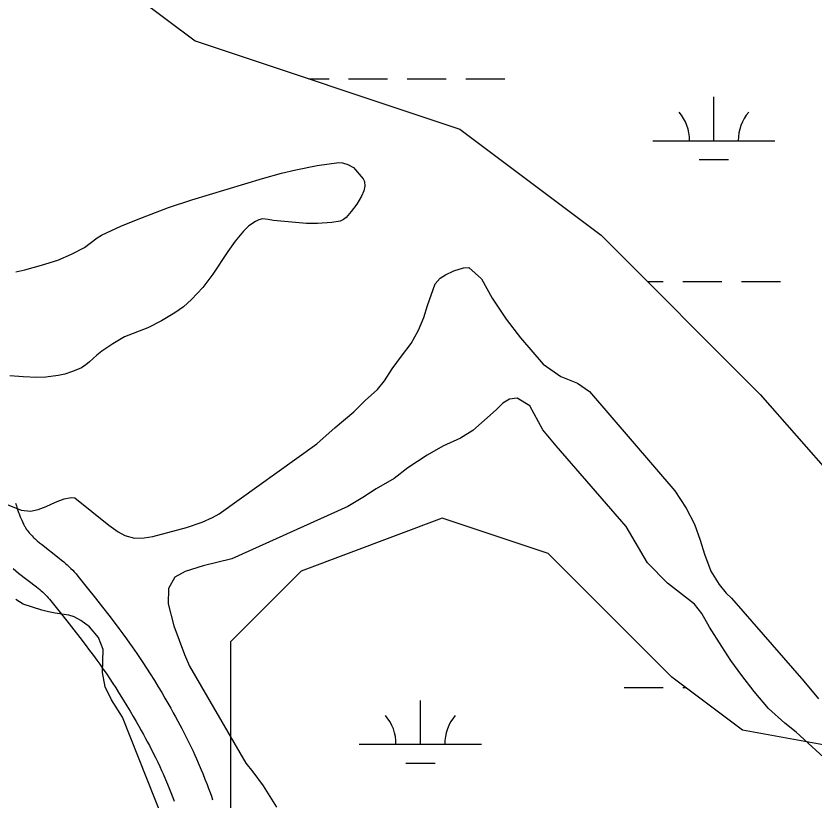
# Model space of a CAD drawing. Extents: x 3161564 to 3199464, y 849354 to 874788.
# Drawn here: x 3182345 to 3182999, y 857459 to 858101 of the extents above; entities that cross this region are included whole.
import ezdxf

# ---------------------------------------------------------------- set-up
doc = ezdxf.new("R2010")
doc.units = 0
for name, color, linetype in [('V-ROAD-CNTR', 7, 'Continuous'), ('V-SITE-VEGE', 7, 'Continuous'), ('V-WETL-SWMP', 7, 'Continuous')]:
    doc.layers.add(name, color=color, linetype=linetype)

msp = doc.modelspace()

# ---------------------------------------------------------------- linework, layer by layer
at = {"layer": 'V-ROAD-CNTR'}
for points in [[(3182344.91, 857702.25), (3182345.6, 857699.93), (3182346.24, 857697.93), (3182346.83, 857696.19), (3182347.36, 857694.68), (3182347.82, 857693.42), (3182348.72, 857691.1), (3182349.41, 857689.42), (3182349.94, 857688.22), (3182350.79, 857686.33), (3182351.68, 857684.49), (3182351.99, 857683.89), (3182352.31, 857683.3), (3182352.63, 857682.72), (3182352.93, 857682.23), (3182353.67, 857681.07), (3182354.4, 857680.03), (3182355.16, 857679.03), (3182355.94, 857678.06), (3182356.74, 857677.13), (3182357.56, 857676.22), (3182358.39, 857675.35), (3182359.23, 857674.5), (3182360.08, 857673.67), (3182360.9, 857672.91), (3182362.69, 857671.32), (3182364.42, 857669.85), (3182366.05, 857668.52), (3182380.61, 857657.28), (3182382.62, 857655.64), (3182384.33, 857654.21), (3182385.84, 857652.9), (3182387.15, 857651.73), (3182388.33, 857650.63), (3182390.27, 857648.76), (3182391.75, 857647.25), (3182392.89, 857646.03), (3182394.48, 857644.24), (3182395.97, 857642.44), (3182403.69, 857632.81), (3182410.37, 857624.42), (3182416.21, 857617.01), (3182421.29, 857610.47), (3182425.72, 857604.7), (3182429.56, 857599.59), (3182432.89, 857595.09), (3182435.79, 857591.12), (3182438.31, 857587.62), (3182440.51, 857584.51), (3182444.28, 857579.09), (3182447.08, 857574.95), (3182449.18, 857571.81), (3182452.26, 857567.09), (3182455.28, 857562.32), (3182458.63, 857556.91), (3182461.73, 857551.84), (3182464.6, 857547.06), (3182467.26, 857542.56), (3182469.72, 857538.33), (3182472, 857534.34), (3182474.11, 857530.58), (3182476.06, 857527.04), (3182477.87, 857523.71), (3182479.54, 857520.58), (3182481.11, 857517.61), (3182483.95, 857512.06), (3182486.4, 857507.16), (3182488.49, 857502.84), (3182490.29, 857499.03), (3182491.83, 857495.68), (3182493.17, 857492.72), (3182495.42, 857487.57), (3182497.08, 857483.65), (3182498.31, 857480.67), (3182500.08, 857476.23), (3182501.8, 857471.75), (3182503.05, 857468.41), (3182504.21, 857465.18), (3182505.31, 857462.05), (3182506.33, 857459.06)], [(3182343.01, 857648.67), (3182345.24, 857646.78), (3182347.4, 857645.02), (3182361.97, 857633.76), (3182363.52, 857632.51), (3182364.86, 857631.38), (3182366, 857630.4), (3182366.95, 857629.54), (3182367.72, 857628.83), (3182369.12, 857627.47), (3182370.08, 857626.5), (3182370.72, 857625.81), (3182371.72, 857624.69), (3182372.72, 857623.48), (3182380.25, 857614.09), (3182386.86, 857605.78), (3182392.59, 857598.52), (3182397.54, 857592.15), (3182401.82, 857586.55), (3182405.53, 857581.64), (3182408.72, 857577.32), (3182411.49, 857573.53), (3182413.89, 857570.19), (3182415.95, 857567.28), (3182419.55, 857562.11), (3182422.19, 857558.22), (3182424.13, 857555.3), (3182427.02, 857550.86), (3182429.86, 857546.38), (3182433.08, 857541.19), (3182436.07, 857536.3), (3182438.83, 857531.71), (3182441.37, 857527.4), (3182443.72, 857523.36), (3182445.89, 857519.56), (3182447.9, 857515.99), (3182449.75, 857512.64), (3182451.46, 857509.49), (3182453.04, 857506.53), (3182454.49, 857503.77), (3182457.18, 857498.52), (3182459.47, 857493.92), (3182461.43, 857489.89), (3182463.1, 857486.35), (3182464.53, 857483.24), (3182465.75, 857480.53), (3182467.87, 857475.7), (3182469.4, 857472.09), (3182470.51, 857469.4), (3182472.15, 857465.28), (3182473.74, 857461.14), (3182474.88, 857458.1)]]:
    msp.add_lwpolyline(points, dxfattribs=at)
at = {"layer": 'V-SITE-VEGE'}
for p, q in [((3182592.07, 857979.04), (3182609.67, 857981.34)), ((3182609.67, 857981.34), (3182612.73, 857981.23)), ((3182612.73, 857981.23), (3182617.23, 857979.82)), ((3182562.67, 857972.6), (3182574.42, 857975.51)), ((3182574.42, 857975.51), (3182592.07, 857979.04)), ((3182617.23, 857979.82), (3182621.68, 857977.3)), ((3182621.68, 857977.3), (3182629.71, 857967.98)), ((3182489.2, 857950.69), (3182547.07, 857968.19)), ((3182547.07, 857968.19), (3182562.67, 857972.6)), ((3182629.71, 857967.98), (3182630.85, 857965.83)), ((3182631.11, 857961.95), (3182630.18, 857958.17)), ((3182630.85, 857965.83), (3182631.11, 857961.95)), ((3182630.18, 857958.17), (3182628.23, 857953.71)), ((3182470.24, 857944.38), (3182489.2, 857950.69)), ((3182628.23, 857953.71), (3182624.56, 857947.33)), ((3182445.28, 857935.09), (3182470.24, 857944.38)), ((3182624.56, 857947.33), (3182619.94, 857941.18)), ((3182431.19, 857929.2), (3182445.28, 857935.09)), ((3182547.33, 857935.13), (3182544.31, 857934.45)), ((3182551.8, 857934.64), (3182547.33, 857935.13)), ((3182615.88, 857936.44), (3182613.59, 857934.58)), ((3182619.94, 857941.18), (3182615.88, 857936.44)), ((3182415.26, 857921.8), (3182431.19, 857929.2)), ((3182536.1, 857929.43), (3182531.55, 857925.2)), ((3182541.42, 857932.95), (3182536.1, 857929.43)), ((3182544.31, 857934.45), (3182541.42, 857932.95)), ((3182556.28, 857933.93), (3182551.8, 857934.64)), ((3182583.17, 857931.51), (3182556.28, 857933.93)), ((3182592.17, 857931.28), (3182583.17, 857931.51)), ((3182604.11, 857932.13), (3182592.17, 857931.28)), ((3182610.9, 857933.42), (3182604.11, 857932.13)), ((3182613.59, 857934.58), (3182610.9, 857933.42)), ((3182531.55, 857925.2), (3182524.93, 857916.99)), ((3182401.44, 857911.84), (3182411.62, 857919.56)), ((3182411.62, 857919.56), (3182415.26, 857921.8)), ((3182524.93, 857916.99), (3182518.79, 857908.51)), ((3182390.69, 857906.14), (3182401.44, 857911.84)), ((3182379.49, 857901.4), (3182390.69, 857906.14)), ((3182518.79, 857908.51), (3182506.56, 857889.85)), ((3182352.52, 857893.53), (3182366.09, 857897.16)), ((3182366.09, 857897.16), (3182379.49, 857901.4)), ((3182344.98, 857891.8), (3182352.52, 857893.53)), ((3182506.56, 857889.85), (3182498.25, 857879.07)), ((3182692.79, 857886.68), (3182697.05, 857889.43)), ((3182697.05, 857889.43), (3182703.88, 857892.62)), ((3182703.88, 857892.62), (3182711.99, 857894.97)), ((3182711.99, 857894.97), (3182716.12, 857895.43)), ((3182716.12, 857895.43), (3182726.62, 857885.96)), ((3182688.55, 857882.08), (3182692.79, 857886.68)), ((3182726.62, 857885.96), (3182735.3, 857870.33)), ((3182498.25, 857879.07), (3182489, 857869.01)), ((3182682.42, 857864.34), (3182688.55, 857882.08)), ((3182735.3, 857870.33), (3182746.86, 857853.02)), ((3182482.51, 857863.25), (3182475.45, 857858.21)), ((3182489, 857869.01), (3182482.51, 857863.25)), ((3182679.5, 857854.47), (3182682.42, 857864.34)), ((3182475.45, 857858.21), (3182464.52, 857851.62)), ((3182464.52, 857851.62), (3182453.21, 857845.81)), ((3182675.02, 857844.02), (3182679.5, 857854.47)), ((3182746.86, 857853.02), (3182758.68, 857837.71)), ((3182453.21, 857845.81), (3182434.09, 857838.42)), ((3182668.97, 857833.13), (3182675.02, 857844.02)), ((3182434.09, 857838.42), (3182424.61, 857832.9)), ((3182758.68, 857837.71), (3182777.12, 857816.17)), ((3182424.61, 857832.9), (3182415.49, 857826.83)), ((3182661.07, 857822.79), (3182668.97, 857833.13)), ((3182415.49, 857826.83), (3182411.36, 857823.54)), ((3182405.58, 857818.08), (3182402.43, 857815.5)), ((3182411.36, 857823.54), (3182405.58, 857818.08)), ((3182653.45, 857812.31), (3182661.07, 857822.79)), ((3182398.84, 857813.26), (3182391.66, 857810.08)), ((3182402.43, 857815.5), (3182398.84, 857813.26)), ((3182647.25, 857802.41), (3182653.45, 857812.31)), ((3182777.12, 857816.17), (3182791.76, 857806.02)), ((3182351.24, 857805.67), (3182340.22, 857806.52)), ((3182362.36, 857805.31), (3182351.24, 857805.67)), ((3182369.8, 857805.58), (3182362.36, 857805.31)), ((3182379.69, 857806.8), (3182369.8, 857805.58)), ((3182385.3, 857808.06), (3182379.69, 857806.8)), ((3182391.66, 857810.08), (3182385.3, 857808.06)), ((3182791.76, 857806.02), (3182805.35, 857800.7)), ((3182641.46, 857795.38), (3182647.25, 857802.41)), ((3182805.35, 857800.7), (3182815.11, 857793.79)), ((3182631.4, 857786.31), (3182641.46, 857795.38)), ((3182815.11, 857793.79), (3182885.12, 857712.32)), ((3182622.06, 857776.96), (3182631.4, 857786.31)), ((3182749.53, 857787.55), (3182744.14, 857784.08)), ((3182755.95, 857788.32), (3182749.53, 857787.55)), ((3182766.13, 857781.98), (3182755.95, 857788.32)), ((3182738.62, 857778.62), (3182719.63, 857761.91)), ((3182744.14, 857784.08), (3182738.62, 857778.62)), ((3182776.99, 857762.38), (3182766.13, 857781.98)), ((3182606.61, 857764.13), (3182622.06, 857776.96)), ((3182591.59, 857750.74), (3182606.61, 857764.13)), ((3182719.63, 857761.91), (3182709.55, 857755.41)), ((3182787.79, 857749.34), (3182776.99, 857762.38)), ((3182709.55, 857755.41), (3182695.05, 857749.01)), ((3182511.73, 857693.59), (3182591.59, 857750.74)), ((3182695.05, 857749.01), (3182682.13, 857741.63)), ((3182845.12, 857683.17), (3182787.79, 857749.34)), ((3182682.13, 857741.63), (3182666.38, 857731.23)), ((3182666.38, 857731.23), (3182655.03, 857722.43)), ((3182655.03, 857722.43), (3182640.4, 857714.04)), ((3182640.4, 857714.04), (3182629.48, 857706.96)), ((3182384.64, 857705.68), (3182390.48, 857706.87)), ((3182390.48, 857706.87), (3182393.34, 857706.61)), ((3182393.34, 857706.61), (3182421.34, 857684.15)), ((3182629.48, 857706.96), (3182617.12, 857699.58)), ((3182885.12, 857712.32), (3182894.22, 857698.27)), ((3182337.88, 857701.02), (3182349.62, 857696.55)), ((3182369.85, 857699.43), (3182377.67, 857703.2)), ((3182377.67, 857703.2), (3182384.64, 857705.68)), ((3182617.12, 857699.58), (3182522.16, 857656.58)), ((3182349.62, 857696.55), (3182357.19, 857695.76)), ((3182357.19, 857695.76), (3182363.45, 857697.09)), ((3182363.45, 857697.09), (3182369.85, 857699.43)), ((3182506.33, 857690.41), (3182511.73, 857693.59)), ((3182894.22, 857698.27), (3182901.18, 857685.05)), ((3182485, 857682.24), (3182497.8, 857686.63)), ((3182497.8, 857686.63), (3182506.33, 857690.41)), ((3182421.34, 857684.15), (3182429.09, 857678.79)), ((3182457.23, 857675.03), (3182485, 857682.24)), ((3182862.77, 857653.49), (3182845.12, 857683.17)), ((3182901.18, 857685.05), (3182905.85, 857671.96)), ((3182429.09, 857678.79), (3182434.4, 857675.7)), ((3182434.4, 857675.7), (3182442.41, 857673.62)), ((3182442.41, 857673.62), (3182450.25, 857673.83)), ((3182450.25, 857673.83), (3182457.23, 857675.03)), ((3182905.85, 857671.96), (3182909.37, 857660.44)), ((3182909.37, 857660.44), (3182914.62, 857646.64)), ((3182522.16, 857656.58), (3182498.52, 857650.82)), ((3182498.52, 857650.82), (3182483.86, 857646.28)), ((3182878.89, 857636.79), (3182862.77, 857653.49)), ((3182475.34, 857641.64), (3182470.14, 857632.19)), ((3182483.86, 857646.28), (3182475.34, 857641.64)), ((3182914.62, 857646.64), (3182921.27, 857635.7)), ((3182901.14, 857619.42), (3182878.89, 857636.79)), ((3182921.27, 857635.7), (3182927.18, 857628.48)), ((3182470.14, 857632.19), (3182469.95, 857619.77)), ((3182927.18, 857628.48), (3182931.49, 857624.37)), ((3182351.1, 857619.37), (3182345.22, 857623.18)), ((3182931.49, 857624.37), (3182990.83, 857556.51)), ((3182366.41, 857614.65), (3182351.1, 857619.37)), ((3182371.84, 857613.27), (3182366.41, 857614.65)), ((3182469.95, 857619.77), (3182474.52, 857601.83)), ((3182907.19, 857611.76), (3182901.14, 857619.42)), ((3182377.27, 857612.02), (3182371.84, 857613.27)), ((3182388.56, 857610.4), (3182377.27, 857612.02)), ((3182392.99, 857609.01), (3182388.56, 857610.4)), ((3182398.43, 857606.06), (3182392.99, 857609.01)), ((3182913.42, 857600.68), (3182907.19, 857611.76)), ((3182405.47, 857600.84), (3182398.43, 857606.06)), ((3182474.52, 857601.83), (3182483.41, 857578.36)), ((3182412.96, 857592.05), (3182405.47, 857600.84)), ((3182923.4, 857584.78), (3182913.42, 857600.68)), ((3182416.75, 857582.38), (3182412.96, 857592.05)), ((3182416.04, 857563.54), (3182416.75, 857582.38)), ((3182930.91, 857573.29), (3182923.4, 857584.78)), ((3182483.41, 857578.36), (3182487.49, 857568.69)), ((3182939.85, 857560.95), (3182930.91, 857573.29)), ((3182418.43, 857551.72), (3182416.04, 857563.54)), ((3182487.49, 857568.69), (3182533.65, 857489.16)), ((3182949.95, 857548.05), (3182939.85, 857560.95)), ((3182990.83, 857556.51), (3183002.65, 857542.05)), ((3182423.5, 857541.06), (3182418.43, 857551.72)), ((3182961.76, 857534.02), (3182949.95, 857548.05)), ((3182432.47, 857526.86), (3182423.5, 857541.06)), ((3182975.13, 857521.99), (3182961.76, 857534.02)), ((3182476.45, 857416.78), (3182432.47, 857526.86)), ((3182984.32, 857514.65), (3182975.13, 857521.99)), ((3183013.64, 857487.92), (3182984.32, 857514.65)), ((3182533.65, 857489.16), (3182539.27, 857482.22)), ((3182539.27, 857482.22), (3182547.64, 857470.72)), ((3182547.64, 857470.72), (3182558.77, 857453.12))]:
    msp.add_line(p, q, dxfattribs=at)
at = {"layer": 'V-WETL-SWMP'}
for p, q in [((3182376.18, 858167.95), (3182491.94, 858081.06)), ((3182491.94, 858081.06), (3182709, 858008.65)), ((3182585.14, 858049.97), (3182601.69, 858049.97)), ((3182617.69, 858049.97), (3182649.69, 858049.97)), ((3182665.69, 858049.97), (3182697.69, 858049.97)), ((3182713.69, 858049.97), (3182745.69, 858049.97)), ((3182917.01, 857999.23), (3182917.01, 858035.23)), ((3182709, 858008.65), (3182824.76, 857921.76)), ((3182867.01, 857999.23), (3182967.01, 857999.23)), ((3182905.01, 857983.8), (3182929.01, 857983.8)), ((3182824.76, 857921.76), (3182955, 857791.42)), ((3182862.7, 857883.79), (3182875.6, 857883.79)), ((3182891.6, 857883.79), (3182923.6, 857883.79)), ((3182939.6, 857883.79), (3182971.6, 857883.79)), ((3182955, 857791.42), (3183056.29, 857675.57)), ((3182843.6, 857551.12), (3182875.6, 857551.12)), ((3182891.6, 857551.12), (3182894.1, 857551.12)), ((3182676.54, 857504.69), (3182676.54, 857540.69)), ((3182626.54, 857504.69), (3182726.54, 857504.69)), ((3182664.54, 857489.26), (3182688.54, 857489.26))]:
    msp.add_line(p, q, dxfattribs=at)
msp.add_lwpolyline([(3184041.16, 855374.5), (3184041.16, 857125.26), (3184025.82, 857125.26), (3183939, 857168.71), (3183577.23, 857299.04), (3183374.64, 857385.93), (3183099.7, 857487.31), (3182940.53, 857516.27), (3182882.65, 857559.71), (3182781.35, 857661.09), (3182694.53, 857690.05), (3182578.76, 857646.6), (3182520.88, 857588.68), (3182520.88, 857429.38), (3182752.41, 856965.96), (3182911.59, 856922.52), (3182940.53, 856965.96), (3182911.59, 857081.82), (3182955, 857139.74), (3183085.23, 857125.26), (3183114.17, 856994.93), (3183157.59, 856835.63), (3183215.47, 856589.44)], dxfattribs=at)
for centre, start, end in [((3182861.77, 857999.7), 359.22818, 40.77184), ((3182972.25, 857999.7), 139.22818, 180.77184), ((3182621.29, 857505.16), 359.22818, 40.77184), ((3182731.78, 857505.16), 139.22818, 180.77184)]:
    msp.add_arc(centre, 35.25, start, end, dxfattribs=at)

doc.saveas('drawing.dxf')
